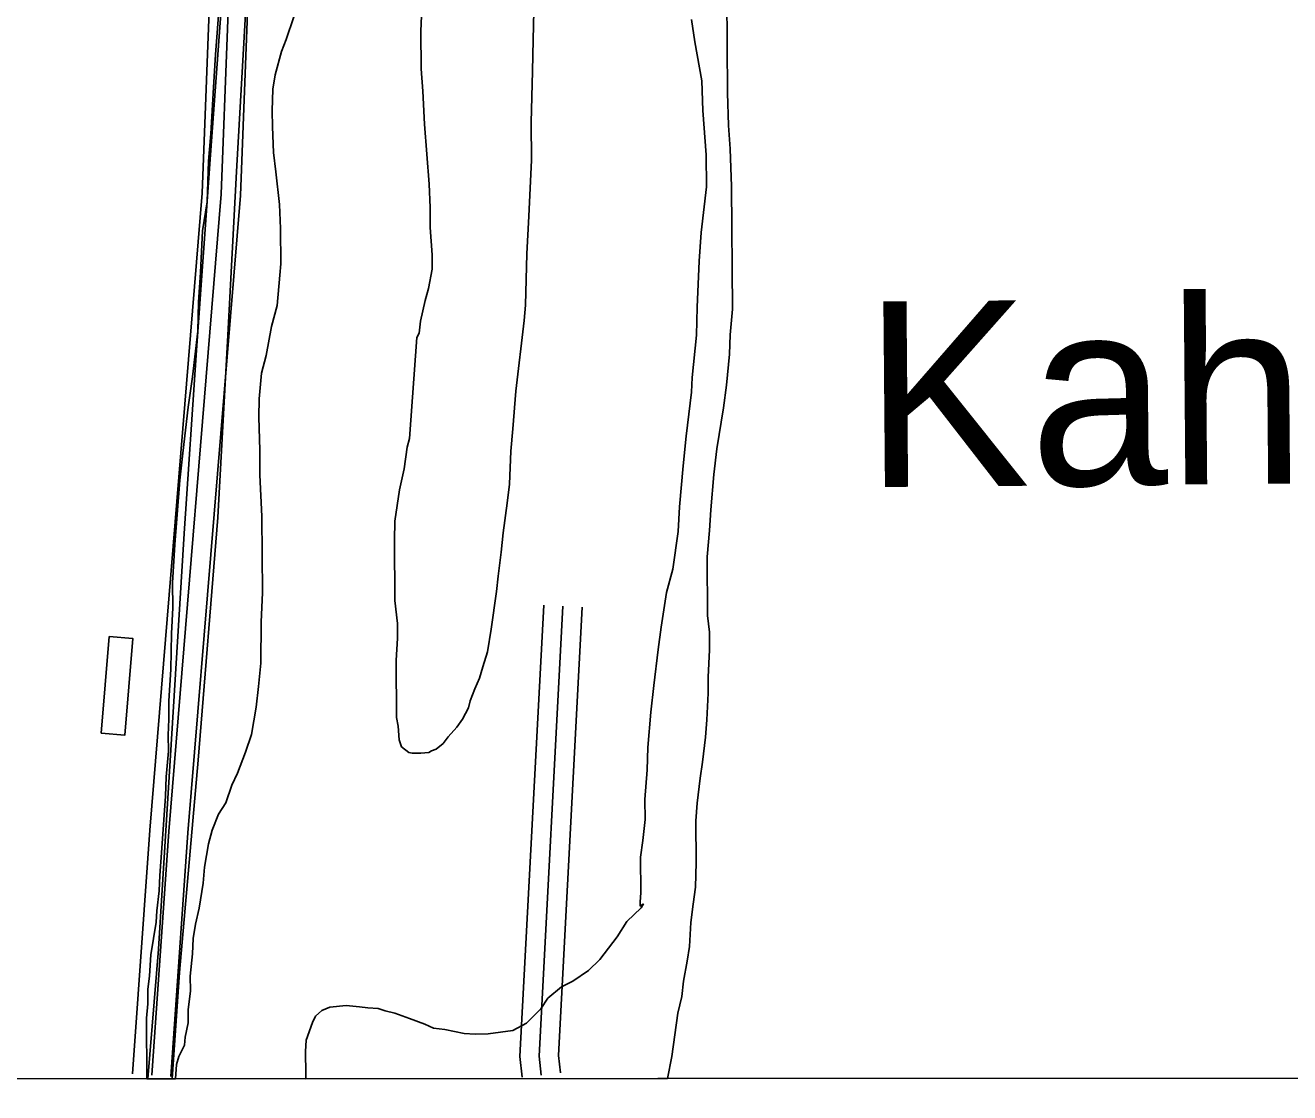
# Model space of a CAD drawing. Extents: x 3281947 to 3319794, y 715894 to 741249.
# Drawn here: x 3304566 to 3305554, y 721271 to 722105 of the extents above; entities that cross this region are included whole.
import ezdxf

# ---------------------------------------------------------------- set-up
doc = ezdxf.new("R2010")
doc.units = 0
for name, color, linetype in [('V-BLDG-OTLN', 7, 'Continuous'), ('V-GRID-FRAM', 7, 'Continuous'), ('V-ROAD-CNTR', 7, 'Continuous'), ('V-SITE-VEGE', 7, 'Continuous'), ('V-TOPO-GNAM-IDEN', 7, 'Continuous'), ('V-TOPO-SHOR', 7, 'Continuous')]:
    doc.layers.add(name, color=color, linetype=linetype)

msp = doc.modelspace()

# ---------------------------------------------------------------- linework, layer by layer
at = {"layer": 'V-BLDG-OTLN'}
msp.add_lwpolyline([(3304625.21, 721551.97), (3304631.51, 721627.49), (3304649.97, 721625.95), (3304643.67, 721550.43)], close=True, dxfattribs=at)
at = {"layer": 'V-GRID-FRAM'}
msp.add_lwpolyline([(3286080.65, 739456.18), (3317564.57, 739474.49), (3317583.08, 721289.31), (3286083.3, 721270.98), (3286080.65, 739456.18)], dxfattribs=at)
at = {"layer": 'V-ROAD-CNTR'}
for points in [[(3304752.14, 722641.72), (3304742.94, 722509.05), (3304731.3, 722332), (3304721.13, 722146.56), (3304710.61, 722004.08), (3304699.71, 721851.32), (3304690.13, 721707.91), (3304679.79, 721543.01), (3304669.88, 721383.26), (3304661.52, 721281.79)], [(3304735.59, 722590.72), (3304713.86, 722232.56), (3304703.99, 721974.03), (3304663.08, 721476.3), (3304649.67, 721285.7)], [(3304750.56, 722589.81), (3304728.84, 722231.82), (3304718.96, 721973.13), (3304678.04, 721475.16), (3304664.64, 721284.65)], [(3304765.53, 722588.9), (3304743.82, 722231.08), (3304733.94, 721972.23), (3304693, 721474.02), (3304679.6, 721283.6)], [(3304970.88, 721652.15), (3304952.25, 721299.2), (3304954.13, 721283.09)], [(3304985.86, 721651.36), (3304967.3, 721299.68), (3304969.03, 721284.83)], [(3305000.84, 721650.57), (3304982.34, 721300.16), (3304983.93, 721286.56)]]:
    msp.add_lwpolyline(points, dxfattribs=at)
at = {"layer": 'V-SITE-VEGE'}
for p, q in [((3304874.8, 722100.62), (3304875.86, 722124.43)), ((3304963.5, 722130.15), (3304962.54, 722093.82)), ((3305113.79, 722133.24), (3305114.44, 722052.45)), ((3304714.61, 722082.41), (3304717.44, 722120.02)), ((3304775.75, 722111.72), (3304769.63, 722094.13)), ((3305089.07, 722092.33), (3305086.42, 722109.85)), ((3304875.04, 722071.18), (3304874.8, 722100.62)), ((3304769.63, 722094.13), (3304765.95, 722084.71)), ((3304962.54, 722093.82), (3304962.11, 722069.38)), ((3305094.33, 722061.69), (3305089.07, 722092.33)), ((3304712.94, 722056.72), (3304714.61, 722082.41)), ((3304765.95, 722084.71), (3304761.08, 722066.51)), ((3304761.08, 722066.51), (3304759.3, 722055.22)), ((3304876.43, 722053.66), (3304875.04, 722071.18)), ((3304962.11, 722069.38), (3304961.18, 722029.29)), ((3304710.73, 722020.38), (3304712.94, 722056.72)), ((3304759.3, 722055.22), (3304758.81, 722038.3)), ((3305095.14, 722038.52), (3305094.33, 722061.69)), ((3304877.89, 722027.99), (3304876.43, 722053.66)), ((3305114.44, 722052.45), (3305115.28, 722026.78)), ((3304758.81, 722038.3), (3304758.91, 722025.78)), ((3305097.92, 722004.09), (3305095.14, 722038.52)), ((3304758.91, 722025.78), (3304759.7, 722005.74)), ((3304881.41, 721981.05), (3304877.89, 722027.99)), ((3304961.18, 722029.29), (3304961.42, 721999.86)), ((3305115.28, 722026.78), (3305116.68, 722008.63)), ((3304709.02, 721999.07), (3304710.73, 722020.38)), ((3305116.68, 722008.63), (3305117.54, 721979.2)), ((3304708.03, 721967.12), (3304709.02, 721999.07)), ((3304759.7, 722005.74), (3304761.7, 721990.72)), ((3304961.42, 721999.86), (3304959.27, 721956)), ((3305098.13, 721979.04), (3305097.92, 722004.09)), ((3304761.7, 721990.72), (3304764.41, 721965.07)), ((3304882.18, 721962.89), (3304881.41, 721981.05)), ((3305094.03, 721943.31), (3305098.13, 721979.04)), ((3305117.54, 721979.2), (3305118.32, 721883.38)), ((3304704.45, 721944.54), (3304708.03, 721967.12)), ((3304764.41, 721965.07), (3304765.19, 721946.29)), ((3304882.3, 721947.23), (3304882.18, 721962.89)), ((3304883.73, 721925.95), (3304882.3, 721947.23)), ((3304959.27, 721956), (3304957.63, 721926.55)), ((3304702.84, 721911.96), (3304704.45, 721944.54)), ((3304765.19, 721946.29), (3304765.41, 721918.73)), ((3305092.33, 721920.75), (3305094.03, 721943.31)), ((3304765.41, 721918.73), (3304764.86, 721909.96)), ((3304883.82, 721914.68), (3304883.73, 721925.95)), ((3304957.63, 721926.55), (3304956.7, 721886.46)), ((3305090.75, 721885.04), (3305092.33, 721920.75)), ((3304701.14, 721888.77), (3304702.84, 721911.96)), ((3304764.86, 721909.96), (3304762.54, 721886.14)), ((3304880.81, 721899.62), (3304883.82, 721914.68)), ((3304878.38, 721890.21), (3304880.81, 721899.62)), ((3304700.7, 721866.22), (3304701.14, 721888.77)), ((3304874.75, 721873.89), (3304878.38, 721890.21)), ((3304762.54, 721886.14), (3304758.29, 721869.82)), ((3304956.7, 721886.46), (3304955.54, 721874.55)), ((3305090.3, 721863.11), (3305090.75, 721885.04)), ((3305118.32, 721883.38), (3305116.6, 721863.32)), ((3304758.29, 721869.82), (3304754.09, 721847.24)), ((3304873.58, 721864.49), (3304874.75, 721873.89)), ((3304955.54, 721874.55), (3304949.1, 721819.38)), ((3304696.61, 721830.49), (3304700.7, 721866.22)), ((3304866.1, 721782.38), (3304871.72, 721861.34)), ((3304871.72, 721861.34), (3304873.58, 721864.49)), ((3305086.81, 721829.89), (3305090.3, 721863.11)), ((3305116.6, 721863.32), (3305116.1, 721848.29)), ((3305116.1, 721848.29), (3305113.79, 721823.84)), ((3304754.09, 721847.24), (3304750.45, 721833.43)), ((3304693.04, 721806.66), (3304696.61, 721830.49)), ((3304750.45, 721833.43), (3304748.73, 721813.37)), ((3305086.27, 721818.61), (3305086.81, 721829.89)), ((3304949.1, 721819.38), (3304946.83, 721789.92)), ((3305082.17, 721784.13), (3305086.27, 721818.61)), ((3305113.79, 721823.84), (3305111.43, 721806.29)), ((3304748.73, 721813.37), (3304748.22, 721798.96)), ((3304688.95, 721770.93), (3304693.04, 721806.66)), ((3304748.22, 721798.96), (3304749.05, 721773.29)), ((3305111.43, 721806.29), (3305106.05, 721774.3)), ((3304946.83, 721789.92), (3304945.1, 721772.37)), ((3304864.28, 721775.48), (3304866.1, 721782.38)), ((3305079.85, 721760.94), (3305082.17, 721784.13)), ((3304686.61, 721749.61), (3304688.95, 721770.93)), ((3304749.05, 721773.29), (3304749.21, 721753.88)), ((3304861.91, 721758.54), (3304864.28, 721775.48)), ((3304945.1, 721772.37), (3304944.05, 721746.68)), ((3305106.05, 721774.3), (3305103.7, 721754.24)), ((3305076.98, 721728.97), (3305079.85, 721760.94)), ((3304684.35, 721719.53), (3304686.61, 721749.61)), ((3304749.21, 721753.88), (3304750.73, 721721.32)), ((3304858.28, 721742.23), (3304861.91, 721758.54)), ((3305103.7, 721754.24), (3305101.42, 721726.66)), ((3304854.72, 721717.78), (3304858.28, 721742.23)), ((3304944.05, 721746.68), (3304942.3, 721731.64)), ((3304942.3, 721731.64), (3304939.35, 721708.44)), ((3304682.64, 721699.47), (3304684.35, 721719.53)), ((3304750.73, 721721.32), (3304751.21, 721661.82)), ((3305075.88, 721709.55), (3305076.98, 721728.97)), ((3305101.42, 721726.66), (3305100.3, 721710.37)), ((3304854.22, 721702.74), (3304854.72, 721717.78)), ((3305071.74, 721680.08), (3305075.88, 721709.55)), ((3305100.3, 721710.37), (3305098.59, 721689.69)), ((3304854.6, 721655.77), (3304854.22, 721702.74)), ((3304939.35, 721708.44), (3304937.6, 721693.39)), ((3304681, 721669.4), (3304682.64, 721699.47)), ((3304937.6, 721693.39), (3304935.24, 721674.59)), ((3305098.59, 721689.69), (3305098.96, 721643.97)), ((3305066.87, 721661.87), (3305071.74, 721680.08)), ((3304935.24, 721674.59), (3304934.09, 721662.68)), ((3304681.16, 721649.98), (3304681, 721669.4)), ((3304751.21, 721661.82), (3304750.14, 721638.64)), ((3304934.09, 721662.68), (3304929.94, 721633.2)), ((3305062.71, 721634.91), (3305066.87, 721661.87)), ((3304856.62, 721637.62), (3304854.6, 721655.77)), ((3304680.06, 721629.93), (3304681.16, 721649.98)), ((3305098.96, 721643.97), (3305100.32, 721630.83)), ((3304750.14, 721638.64), (3304749.78, 721606.69)), ((3304856.72, 721626.35), (3304856.62, 721637.62)), ((3304929.94, 721633.2), (3304926.95, 721615.65)), ((3305060.34, 721617.35), (3305062.71, 721634.91)), ((3305100.32, 721630.83), (3305100.43, 721617.05)), ((3304679.67, 721601.74), (3304680.06, 721629.93)), ((3304855.61, 721608.8), (3304856.72, 721626.35)), ((3304926.95, 721615.65), (3304923.29, 721603.71)), ((3305056.81, 721589.14), (3305060.34, 721617.35)), ((3305100.43, 721617.05), (3305099.35, 721595.74)), ((3304677.98, 721577.3), (3304679.67, 721601.74)), ((3304749.78, 721606.69), (3304748.04, 721588.52)), ((3304855.96, 721564.34), (3304855.61, 721608.8)), ((3304923.29, 721603.71), (3304920.86, 721594.93)), ((3304920.86, 721594.93), (3304917.16, 721586.76)), ((3305099.35, 721595.74), (3305099.45, 721583.22)), ((3304748.04, 721588.52), (3304746.3, 721572.22)), ((3304917.16, 721586.76), (3304913.48, 721577.33)), ((3305054.48, 721568.45), (3305056.81, 721589.14)), ((3305099.45, 721583.22), (3305098.37, 721562.54)), ((3304678.1, 721562.9), (3304677.98, 721577.3)), ((3304746.3, 721572.22), (3304742.71, 721550.9)), ((3304912.27, 721571.68), (3304907.33, 721562.88)), ((3304913.48, 721577.33), (3304912.27, 721571.68)), ((3304677.58, 721550.37), (3304678.1, 721562.9)), ((3304857.27, 721557.46), (3304855.96, 721564.34)), ((3304907.33, 721562.88), (3304903, 721556.58)), ((3305052.19, 721540.87), (3305054.48, 721568.45)), ((3305098.37, 721562.54), (3305097.22, 721548.75)), ((3304857.99, 721546.82), (3304857.27, 721557.46)), ((3304903, 721556.58), (3304896.17, 721549.01)), ((3304677.68, 721537.84), (3304677.58, 721550.37)), ((3304742.71, 721550.9), (3304737.81, 721537.08)), ((3304859.91, 721541.2), (3304857.99, 721546.82)), ((3304892.46, 721543.97), (3304886.86, 721539.54)), ((3304896.17, 721549.01), (3304892.46, 721543.97)), ((3305097.22, 721548.75), (3305094.88, 721529.32)), ((3304675.96, 721517.79), (3304677.68, 721537.84)), ((3304737.81, 721537.08), (3304731.68, 721520.74)), ((3304865.58, 721536.86), (3304859.91, 721541.2)), ((3304868.09, 721536.25), (3304865.58, 721536.86)), ((3304874.98, 721536.31), (3304868.09, 721536.25)), ((3304881.24, 721536.98), (3304874.98, 721536.31)), ((3304883.11, 721538.25), (3304881.24, 721536.98)), ((3304886.86, 721539.54), (3304883.11, 721538.25)), ((3305051.71, 721523.33), (3305052.19, 721540.87)), ((3305050.02, 721500.15), (3305051.71, 721523.33)), ((3305094.88, 721529.32), (3305093.1, 721516.78)), ((3304675.46, 721502.75), (3304675.96, 721517.79)), ((3304731.68, 721520.74), (3304727.37, 721511.32)), ((3305093.1, 721516.78), (3305090.75, 721497.34)), ((3304672.66, 721462.02), (3304675.46, 721502.75)), ((3304727.37, 721511.32), (3304722.47, 721497.5)), ((3304722.47, 721497.5), (3304716.91, 721488.68)), ((3305050.14, 721484.49), (3305050.02, 721500.15)), ((3305090.75, 721497.34), (3305089.61, 721483.56)), ((3304716.91, 721488.68), (3304712, 721476.12)), ((3305048.4, 721468.19), (3305050.14, 721484.49)), ((3305089.61, 721483.56), (3305089.87, 721450.99)), ((3304712, 721476.12), (3304708.95, 721465.44)), ((3304708.95, 721465.44), (3304705.97, 721447.26)), ((3305046.62, 721455.02), (3305048.4, 721468.19)), ((3304670.95, 721440.71), (3304672.66, 721462.02)), ((3305046.85, 721427.47), (3305046.62, 721455.02)), ((3304705.97, 721447.26), (3304704.82, 721434.72)), ((3305089.87, 721450.99), (3305089.4, 721431.57)), ((3304670.42, 721428.81), (3304670.95, 721440.71)), ((3304704.82, 721434.72), (3304701.85, 721415.28)), ((3304668.67, 721413.13), (3304670.42, 721428.81)), ((3305046.28, 721419.95), (3305046.85, 721427.47)), ((3305089.4, 721431.57), (3305087.63, 721418.4)), ((3304668.11, 721404.36), (3304668.67, 721413.13)), ((3304701.85, 721415.28), (3304698.81, 721402.73)), ((3305035.76, 721404.83), (3305046.95, 721415.57)), ((3305046.31, 721416.82), (3305046.28, 721419.95)), ((3305048.8, 721418.71), (3305046.31, 721416.82)), ((3305046.95, 721415.57), (3305048.8, 721418.71)), ((3305087.63, 721418.4), (3305085.87, 721403.98)), ((3304663.93, 721378.65), (3304668.11, 721404.36)), ((3305028.34, 721392.87), (3305035.76, 721404.83)), ((3305085.87, 721403.98), (3305084.77, 721385.18)), ((3304698.81, 721402.73), (3304697.03, 721391.44)), ((3304697.03, 721391.44), (3304696.5, 721379.54)), ((3305014.7, 721375.22), (3305028.34, 721392.87)), ((3305084.77, 721385.18), (3305082.98, 721373.9)), ((3304662.82, 721362.35), (3304663.93, 721378.65)), ((3304696.5, 721379.54), (3304694.76, 721361.99)), ((3305006, 721366.38), (3305014.7, 721375.22)), ((3305082.98, 721373.9), (3305079.98, 721358.21)), ((3304993.54, 721358.14), (3305006, 721366.38)), ((3304661.65, 721351.7), (3304662.82, 721362.35)), ((3304694.76, 721361.99), (3304694.85, 721350.71)), ((3304984.81, 721353.69), (3304993.54, 721358.14)), ((3305079.98, 721358.21), (3305078.82, 721346.3)), ((3304661.74, 721340.42), (3304661.65, 721351.7)), ((3304694.85, 721350.71), (3304693.09, 721335.67)), ((3304968.67, 721336.65), (3304974.24, 721344.83)), ((3304974.24, 721344.83), (3304984.81, 721353.69)), ((3305078.82, 721346.3), (3305075.79, 721333.13)), ((3304660.58, 721329.14), (3304661.74, 721340.42)), ((3304693.09, 721335.67), (3304693.18, 721325.65)), ((3304792.72, 721330.84), (3304797.69, 721335.26)), ((3304797.69, 721335.26), (3304803.94, 721337.82)), ((3304803.94, 721337.82), (3304816.45, 721339.17)), ((3304816.45, 721339.17), (3304827.11, 721338.01)), ((3304827.11, 721338.01), (3304833.38, 721337.43)), ((3304833.38, 721337.43), (3304841.52, 721336.87)), ((3304841.52, 721336.87), (3304847.17, 721335.04)), ((3304847.17, 721335.04), (3304854.7, 721333.22)), ((3304957.48, 721325.28), (3304968.67, 721336.65)), ((3304660.96, 721281.79), (3304660.58, 721329.14)), ((3304693.18, 721325.65), (3304690.76, 721314.35)), ((3304785.35, 721311.99), (3304790.25, 721325.81)), ((3304790.25, 721325.81), (3304792.72, 721330.84)), ((3304854.7, 721333.22), (3304866.01, 721328.92)), ((3304866.01, 721328.92), (3304877.95, 721324.64)), ((3304877.95, 721324.64), (3304884.86, 721321.56)), ((3304946.88, 721319.56), (3304957.48, 721325.28)), ((3305075.79, 721333.13), (3305071.06, 721299.27)), ((3304690.76, 721314.35), (3304690.19, 721308.08)), ((3304884.86, 721321.56), (3304893.64, 721320.38)), ((3304893.64, 721320.38), (3304908.7, 721317.37)), ((3304908.7, 721317.37), (3304917.47, 721316.81)), ((3304917.47, 721316.81), (3304927.49, 721316.9)), ((3304927.49, 721316.9), (3304946.88, 721319.56)), ((3304690.19, 721308.08), (3304685.87, 721299.28)), ((3304784.8, 721303.21), (3304785.35, 721311.99)), ((3304685.87, 721299.28), (3304684.04, 721293)), ((3304784.94, 721285.68), (3304784.8, 721303.21)), ((3305071.06, 721299.27), (3305067.51, 721282.03)), ((3304684.04, 721293), (3304683.12, 721281.81)), ((3304785.18, 721281.86), (3304784.94, 721285.68)), ((3304683.12, 721281.81), (3304660.96, 721281.79)), ((3305067.51, 721282.03), (3304785.18, 721281.86))]:
    msp.add_line(p, q, dxfattribs=at)
at = {"layer": 'V-TOPO-SHOR'}
msp.add_lwpolyline([(3304770.52, 722613.98), (3304766.93, 722558.05), (3304758.31, 722410.91), (3304747.99, 722244.61), (3304738.66, 722128.29), (3304730.9, 721990.96), (3304724, 721862.97), (3304716.28, 721720.51), (3304701, 721530.83), (3304686.47, 721364.97), (3304680.73, 721281.8)], dxfattribs=at)

# ---------------------------------------------------------------- texts
at = {"layer": 'V-TOPO-GNAM-IDEN'}
msp.add_text('Kahns', height=145, rotation=0.49427, dxfattribs=at).set_placement((3305221.59, 721744.23))

doc.saveas('drawing.dxf')
